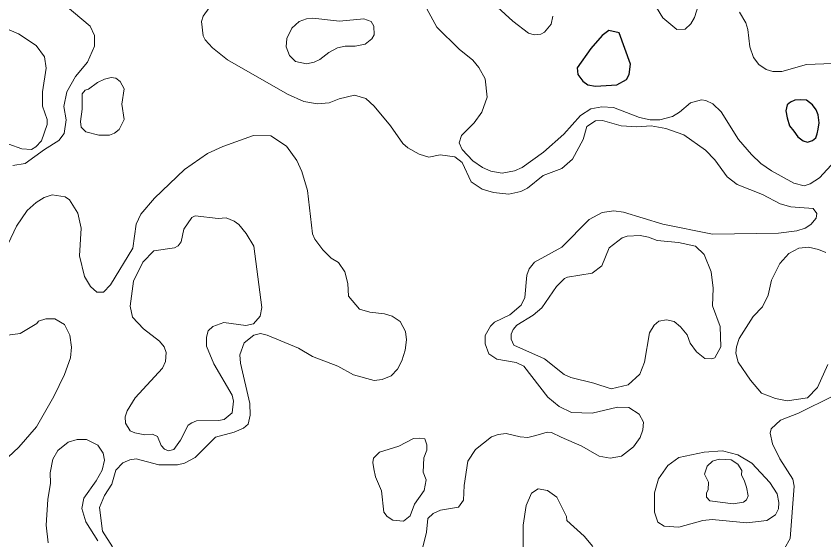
# Model space of a CAD drawing. Extents: x 673.6 to 698.9, y 7012 to 7040.1.
# Drawn here: x 682.608 to 684.64, y 7028.323 to 7029.641 of the extents above; entities that cross this region are included whole.
import ezdxf

# ---------------------------------------------------------------- set-up
doc = ezdxf.new("R2010")
doc.units = 0
doc.header["$LTSCALE"] = 0.032
doc.layers.add('1', color=7, linetype='Continuous', lineweight=25)
doc.layers.add('2', color=7, linetype='Continuous', lineweight=13)

msp = doc.modelspace()

# ---------------------------------------------------------------- linework, layer by layer
at = {"layer": '1'}
for points in [[(684.1195, 7029.4682), (684.1436, 7029.4823), (684.15, 7029.4946), (684.154, 7029.5207), (684.125, 7029.5994), (684.0991, 7029.6051), (684.0824, 7029.5925), (684.0541, 7029.5601), (684.0195, 7029.5111), (684.0208, 7029.4944), (684.034, 7029.4782), (684.0466, 7029.4685), (684.0659, 7029.4648)], [(684.5816, 7029.4306), (684.5669, 7029.4297), (684.5558, 7029.4252), (684.5476, 7029.4183), (684.5447, 7029.4035), (684.5476, 7029.3855), (684.5537, 7029.3654), (684.5644, 7029.3523), (684.5742, 7029.3375), (684.5878, 7029.3277), (684.5992, 7029.324), (684.6119, 7029.3285), (684.6197, 7029.3354), (684.6234, 7029.3453), (684.6255, 7029.3568), (684.6279, 7029.3728), (684.6259, 7029.3928), (684.6206, 7029.4056), (684.6111, 7029.4183), (684.5964, 7029.4297)]]:
    msp.add_lwpolyline(points, close=True, dxfattribs=at)
at = {"layer": '2'}
for points in [[(682.5528, 7029.6825), (682.6632, 7029.7021), (682.6814, 7029.699), (682.7101, 7029.6878), (682.7941, 7029.6159), (682.805, 7029.5929), (682.8049, 7029.5662), (682.7875, 7029.526), (682.7576, 7029.4895), (682.7354, 7029.4513), (682.7277, 7029.4141), (682.734, 7029.3803), (682.7287, 7029.3463), (682.7155, 7029.3287), (682.6791, 7029.3061), (682.6304, 7029.2708), (682.5999, 7029.2654)], [(684.3283, 7029.6805), (684.3143, 7029.6378), (684.3056, 7029.622), (684.2914, 7029.609), (684.2703, 7029.608), (684.2353, 7029.6375), (684.1967, 7029.7008)], [(684.6403, 7029.6974), (684.7223, 7029.6165), (684.745, 7029.5888), (684.7556, 7029.5547), (684.7556, 7029.5374), (684.7374, 7029.5174), (684.7053, 7029.5149), (684.6621, 7029.5224), (684.5964, 7029.5197), (684.5344, 7029.5024), (684.5119, 7029.5024), (684.4948, 7029.5073), (684.4762, 7029.5198), (684.4633, 7029.5375), (684.4542, 7029.5638), (684.4489, 7029.6076), (684.4434, 7029.6248), (684.4278, 7029.6512)], [(683.797, 7028.7915), (683.7882, 7028.8164), (683.7879, 7028.8377), (683.8017, 7028.8613), (683.8115, 7028.8713), (683.8504, 7028.8897), (683.8787, 7028.9139), (683.8879, 7028.9331), (683.8931, 7028.9896), (683.8987, 7029.0053), (683.9121, 7029.0221), (683.9806, 7029.0601), (684.0496, 7029.1292), (684.0819, 7029.1475), (684.1114, 7029.1516), (684.1356, 7029.148), (684.2348, 7029.1178), (684.3601, 7029.0925), (684.5263, 7029.095), (684.5722, 7029.1012), (684.5927, 7029.1079), (684.6072, 7029.1167), (684.6206, 7029.1331), (684.6225, 7029.1445), (684.6129, 7029.1574), (684.5569, 7029.1615), (684.5302, 7029.169), (684.4853, 7029.1927), (684.4223, 7029.2174), (684.3968, 7029.2368), (684.366, 7029.2801), (684.3426, 7029.3042), (684.2878, 7029.3427), (684.2429, 7029.3587), (684.2055, 7029.3653), (684.1694, 7029.3629), (684.1299, 7029.3652), (684.0835, 7029.3792), (684.0654, 7029.3776), (684.0436, 7029.3636), (684.0344, 7029.331), (684.008, 7029.2815), (683.981, 7029.2576), (683.9336, 7029.2401), (683.8941, 7029.2084), (683.878, 7029.1998), (683.8475, 7029.1936), (683.809, 7029.1972), (683.7808, 7029.206), (683.753, 7029.2243), (683.73, 7029.2734), (683.712, 7029.2872), (683.6743, 7029.2921), (683.6464, 7029.2866), (683.6217, 7029.2938), (683.5932, 7029.3101), (683.5804, 7029.3211), (683.5499, 7029.3656), (683.5089, 7029.4149), (683.4878, 7029.4341), (683.4591, 7029.4425), (683.4209, 7029.4333), (683.3952, 7029.4229), (683.3658, 7029.4204), (683.3315, 7029.4267), (683.2909, 7029.4452), (683.1396, 7029.5318), (683.1023, 7029.5618), (683.0837, 7029.5819), (683.0786, 7029.5921), (683.0743, 7029.6279), (683.0786, 7029.6413), (683.1087, 7029.6838)], [(683.9585, 7029.6415), (683.9539, 7029.6214), (683.9374, 7029.601), (683.9279, 7029.5961), (683.9113, 7029.5946), (683.8969, 7029.5989), (683.8573, 7029.6287), (683.7994, 7029.6821)], [(683.6365, 7029.6689), (683.6664, 7029.6135), (683.7225, 7029.5587), (683.7567, 7029.531), (683.7724, 7029.5126), (683.7876, 7029.4837), (683.7926, 7029.4376), (683.7794, 7029.3999), (683.76, 7029.3729), (683.7282, 7029.3412), (683.7229, 7029.3229), (683.7301, 7029.3058), (683.7568, 7029.2771), (683.7809, 7029.2605), (683.8023, 7029.2511), (683.8307, 7029.2462), (683.8621, 7029.2524), (683.8807, 7029.2603), (683.935, 7029.2991), (683.9857, 7029.3446), (684.0274, 7029.3913), (684.0536, 7029.4079), (684.0812, 7029.4129), (684.1111, 7029.4114), (684.1762, 7029.3864), (684.203, 7029.3807), (684.227, 7029.3804), (684.2594, 7029.3891), (684.2767, 7029.3996), (684.3045, 7029.4235), (684.3324, 7029.431), (684.3434, 7029.4294)], [(682.58, 7029.6108), (682.6139, 7029.5972), (682.6586, 7029.5674), (682.6791, 7029.5387), (682.6832, 7029.5108), (682.6743, 7029.451), (682.6743, 7029.4147), (682.6857, 7029.3814), (682.6857, 7029.3691), (682.6717, 7029.3276), (682.6572, 7029.3121), (682.6462, 7029.3061), (682.6221, 7029.3078), (682.5892, 7029.3194)], [(684.3434, 7029.4294), (684.3611, 7029.4204), (684.382, 7029.4004), (684.4256, 7029.331), (684.4579, 7029.2932), (684.4819, 7029.2707)], [(682.5733, 7029.0385), (682.6086, 7029.1125), (682.6356, 7029.1524), (682.6581, 7029.1722), (682.6786, 7029.1847), (682.6983, 7029.1918), (682.7312, 7029.187), (682.7419, 7029.1789), (682.7631, 7029.1459), (682.7711, 7029.1079), (682.7672, 7029.0384), (682.7799, 7028.9863), (682.7947, 7028.9609), (682.811, 7028.9463), (682.8275, 7028.9471), (682.8455, 7028.9653), (682.9016, 7029.0576), (682.9101, 7029.1176), (682.9212, 7029.1428), (682.9563, 7029.183), (683.0314, 7029.2557), (683.0895, 7029.2956), (683.1277, 7029.313), (683.2049, 7029.3408), (683.2487, 7029.3398), (683.288, 7029.3143), (683.3145, 7029.2779), (683.3265, 7029.2505), (683.3406, 7029.2026), (683.3534, 7029.0937), (683.3594, 7029.0799), (683.3793, 7029.0532), (683.4006, 7029.0325), (683.419, 7029.0212), (683.4346, 7028.9982), (683.4424, 7028.9682), (683.4445, 7028.9363), (683.4717, 7028.9043), (683.4981, 7028.8961), (683.5346, 7028.8919), (683.5543, 7028.8861), (683.5737, 7028.8733), (683.5879, 7028.8476), (683.5904, 7028.8271), (683.5865, 7028.8006), (683.5781, 7028.7737), (683.567, 7028.7533), (683.5516, 7028.7365), (683.529, 7028.7266), (683.5086, 7028.7244), (683.457, 7028.7384), (683.4176, 7028.7602), (683.3538, 7028.7844), (683.3184, 7028.8056), (683.2398, 7028.8388), (683.2227, 7028.8426), (683.2059, 7028.8385), (683.1813, 7028.8188), (683.1706, 7028.7887), (683.1722, 7028.7684), (683.1961, 7028.6661), (683.1968, 7028.6369), (683.1914, 7028.6146), (683.1795, 7028.6044), (683.156, 7028.5942), (683.1094, 7028.5815), (683.0585, 7028.5308), (683.0311, 7028.5162), (683.014, 7028.5123), (682.9673, 7028.5124), (682.9101, 7028.527), (682.8936, 7028.5246), (682.8764, 7028.5171), (682.8591, 7028.4989), (682.8487, 7028.4637), (682.8302, 7028.4347), (682.818, 7028.4046), (682.8253, 7028.3452), (682.8507, 7028.3055)], [(684.4819, 7029.2707), (684.5086, 7029.2522), (684.5647, 7029.2208), (684.5902, 7029.2144), (684.6056, 7029.2196), (684.6292, 7029.2342), (684.6869, 7029.2973)], [(684.6453, 7029.0466), (684.6266, 7029.0544), (684.6018, 7029.0597), (684.5768, 7029.0571), (684.5522, 7029.0441), (684.5289, 7029.0187), (684.5083, 7028.9771), (684.5, 7028.9393), (684.4857, 7028.9099), (684.4621, 7028.8856), (684.4272, 7028.8299), (684.4204, 7028.8095), (684.4188, 7028.7928), (684.4247, 7028.7704), (684.4553, 7028.7249), (684.4834, 7028.6928), (684.5187, 7028.6792), (684.5479, 7028.6734), (684.5988, 7028.6805), (684.624, 7028.7066), (684.6504, 7028.7648)], [(682.6827, 7028.8795), (682.6642, 7028.8735), (682.66, 7028.8681), (682.6177, 7028.8427), (682.5367, 7028.8321), (682.5142, 7028.8239)], [(682.5747, 7028.5189), (682.6147, 7028.5564), (682.6588, 7028.6079), (682.7031, 7028.6837), (682.7292, 7028.7392), (682.7448, 7028.7818), (682.7474, 7028.8087), (682.7429, 7028.8384), (682.7297, 7028.865), (682.7051, 7028.8796), (682.6827, 7028.8795)], [(683.9745, 7028.6592), (683.9457, 7028.6822), (683.8849, 7028.7603), (683.8663, 7028.7695), (683.8174, 7028.7783), (683.797, 7028.7915)], [(684.6647, 7028.6854), (684.5759, 7028.642), (684.5306, 7028.6248), (684.5074, 7028.6031), (684.5052, 7028.592), (684.5107, 7028.5652), (684.5296, 7028.5275), (684.5623, 7028.4757), (684.565, 7028.4584), (684.5552, 7028.3266), (684.5412, 7028.3013)], [(683.6269, 7028.2878), (683.6404, 7028.3424), (683.6433, 7028.3768), (683.6574, 7028.3898), (683.6757, 7028.398), (683.7209, 7028.4054), (683.7336, 7028.4231), (683.7349, 7028.4602), (683.7446, 7028.5215), (683.7634, 7028.5506), (683.8035, 7028.5825), (683.8205, 7028.5887), (683.841, 7028.5912), (683.8761, 7028.5826), (683.8956, 7028.5811), (683.9151, 7028.5856), (683.9443, 7028.5946), (683.9548, 7028.5939), (683.9788, 7028.5819), (684.031, 7028.5591), (684.075, 7028.5338), (684.1021, 7028.5288), (684.1312, 7028.5337), (684.1613, 7028.5573), (684.1777, 7028.5807), (684.1846, 7028.5998), (684.1861, 7028.6191), (684.1758, 7028.6394), (684.1497, 7028.6565), (684.1207, 7028.6576), (684.0575, 7028.6422), (684.005, 7028.6438), (683.9745, 7028.6592)], [(682.8138, 7028.3211), (682.7828, 7028.369), (682.7729, 7028.4026), (682.7783, 7028.4286), (682.8093, 7028.4719), (682.8245, 7028.4988), (682.8303, 7028.5235), (682.8268, 7028.5419), (682.8138, 7028.5615), (682.7851, 7028.5755), (682.7612, 7028.5756), (682.739, 7028.5692), (682.7127, 7028.5482), (682.7002, 7028.5261), (682.6931, 7028.4923), (682.6939, 7028.4656), (682.6877, 7028.4248), (682.6833, 7028.3605), (682.6887, 7028.3162)], [(684.0588, 7028.3065), (684.0366, 7028.3323), (683.9934, 7028.3716), (683.9922, 7028.382), (683.9682, 7028.4309), (683.9448, 7028.4476), (683.9215, 7028.4514), (683.9046, 7028.4407), (683.8912, 7028.4101), (683.8839, 7028.3601), (683.8838, 7028.2871)]]:
    msp.add_lwpolyline(points, dxfattribs=at)
for points in [[(683.4609, 7029.5658), (683.4863, 7029.5712), (683.5027, 7029.5841), (683.5083, 7029.5943), (683.5082, 7029.6159), (683.5009, 7029.6281), (683.4823, 7029.6348), (683.4218, 7029.6291), (683.3545, 7029.6365), (683.3387, 7029.6347), (683.3199, 7029.6276), (683.3015, 7029.6112), (683.2893, 7029.5852), (683.2873, 7029.5638), (683.2958, 7029.5425), (683.3105, 7029.5275), (683.3383, 7029.5215), (683.3578, 7029.5253), (683.3722, 7029.5322), (683.3946, 7029.5499), (683.4162, 7029.5616), (683.4354, 7029.5657)], [(682.8739, 7029.4198), (682.8796, 7029.4589), (682.8692, 7029.4767), (682.8587, 7029.4852), (682.8466, 7029.4868), (682.83, 7029.4829), (682.8127, 7029.4743), (682.7903, 7029.4575), (682.7819, 7029.4555), (682.7738, 7029.4459), (682.7736, 7029.4074), (682.7696, 7029.3761), (682.7715, 7029.3617), (682.7833, 7029.3504), (682.8161, 7029.3415), (682.8426, 7029.3415), (682.8553, 7029.3465), (682.8671, 7029.3561), (682.8795, 7029.3814)], [(682.976, 7028.7558), (682.984, 7028.7721), (682.9857, 7028.7945), (682.9799, 7028.8089), (682.9688, 7028.8232), (682.9281, 7028.8541), (682.9007, 7028.884), (682.8945, 7028.9114), (682.903, 7028.9741), (682.9269, 7029.0224), (682.9539, 7029.0505), (683.0059, 7029.0585), (683.0158, 7029.0635), (683.0234, 7029.0736), (683.0298, 7029.1049), (683.0502, 7029.1345), (683.0583, 7029.1391), (683.116, 7029.132), (683.1361, 7029.1336), (683.1563, 7029.1255), (683.168, 7029.117), (683.1869, 7029.094), (683.2059, 7029.0626), (683.2263, 7028.9083), (683.2221, 7028.886), (683.205, 7028.8666), (683.1858, 7028.8624), (683.1303, 7028.8706), (683.1026, 7028.86), (683.0908, 7028.8497), (683.0866, 7028.8333), (683.0868, 7028.8108), (683.1052, 7028.7664), (683.1511, 7028.6875), (683.155, 7028.6726), (683.1511, 7028.6428), (683.1313, 7028.6266), (683.1171, 7028.6233), (683.0619, 7028.6225), (683.0496, 7028.6179), (683.0409, 7028.6117), (683.0216, 7028.5739), (683.0046, 7028.5504), (682.9911, 7028.5474), (682.9814, 7028.5519), (682.9731, 7028.5612), (682.9632, 7028.5837), (682.951, 7028.5895), (682.9319, 7028.5879), (682.9062, 7028.5923), (682.8945, 7028.5979), (682.8831, 7028.6172), (682.882, 7028.6328), (682.8873, 7028.6482), (682.9072, 7028.6805)], [(684.2018, 7028.8446), (684.2132, 7028.8638), (684.2251, 7028.8734), (684.2443, 7028.8771), (684.2634, 7028.8729), (684.2794, 7028.8597), (684.2965, 7028.839), (684.3038, 7028.8181), (684.3193, 7028.7962), (684.3404, 7028.7794), (684.3586, 7028.7786), (684.3656, 7028.7815), (684.381, 7028.8089), (684.379, 7028.8603), (684.3596, 7028.9121), (684.3612, 7028.9567), (684.3564, 7028.9981), (684.339, 7029.0416), (684.3168, 7029.0628), (684.2745, 7029.0719), (684.2211, 7029.0766), (684.199, 7029.0851), (684.1776, 7029.0891), (684.1448, 7029.0875), (684.1328, 7029.0834), (684.0998, 7029.0584), (684.0811, 7029.013), (684.0574, 7028.9948), (683.9951, 7028.9848), (683.9877, 7028.9813), (683.9671, 7028.9611), (683.9309, 7028.907), (683.9091, 7028.8891), (683.8677, 7028.8635), (683.8581, 7028.8526), (683.8535, 7028.841), (683.8537, 7028.8282), (683.8601, 7028.8132), (683.9373, 7028.7787), (683.9865, 7028.7392), (684.0037, 7028.7318), (684.0613, 7028.7175), (684.1049, 7028.703), (684.1479, 7028.7131), (684.177, 7028.7402), (684.1887, 7028.7704)], [(683.5704, 7028.559), (683.6073, 7028.578), (683.6237, 7028.5796), (683.636, 7028.5772), (683.6412, 7028.5628), (683.6414, 7028.5488), (683.6334, 7028.5298), (683.632, 7028.494), (683.6396, 7028.4744), (683.6346, 7028.4478), (683.6099, 7028.4132), (683.5992, 7028.3837), (683.5828, 7028.37), (683.5554, 7028.3726), (683.5414, 7028.3821), (683.5326, 7028.3934), (683.5271, 7028.4465), (683.5119, 7028.4821), (683.5075, 7028.5017), (683.5056, 7028.5181), (683.5068, 7028.5292), (683.5218, 7028.5443)], [(684.2472, 7028.5102), (684.2754, 7028.5308), (684.3386, 7028.5444), (684.3851, 7028.5477), (684.4234, 7028.5371), (684.4585, 7028.5161), (684.5042, 7028.4679), (684.5225, 7028.4392), (684.5264, 7028.417), (684.5256, 7028.4012), (684.5187, 7028.3863), (684.4962, 7028.3719), (684.4459, 7028.3661), (684.3589, 7028.3742), (684.3354, 7028.3718), (684.2749, 7028.3555), (684.2381, 7028.3579), (684.2225, 7028.368), (684.2137, 7028.3926), (684.2142, 7028.442), (684.2238, 7028.4771)], [(684.3449, 7028.4419), (684.3489, 7028.4496), (684.3497, 7028.4684), (684.3401, 7028.4888), (684.3465, 7028.5089), (684.3603, 7028.521), (684.3767, 7028.5262), (684.4065, 7028.5247), (684.4235, 7028.5136), (684.4334, 7028.4979), (684.4329, 7028.4871), (684.44, 7028.4709), (684.4457, 7028.4555), (684.4499, 7028.4338), (684.4453, 7028.4244), (684.4376, 7028.4178), (684.4122, 7028.4138), (684.3533, 7028.4219), (684.3451, 7028.4307)]]:
    msp.add_lwpolyline(points, close=True, dxfattribs=at)

doc.saveas('drawing.dxf')
